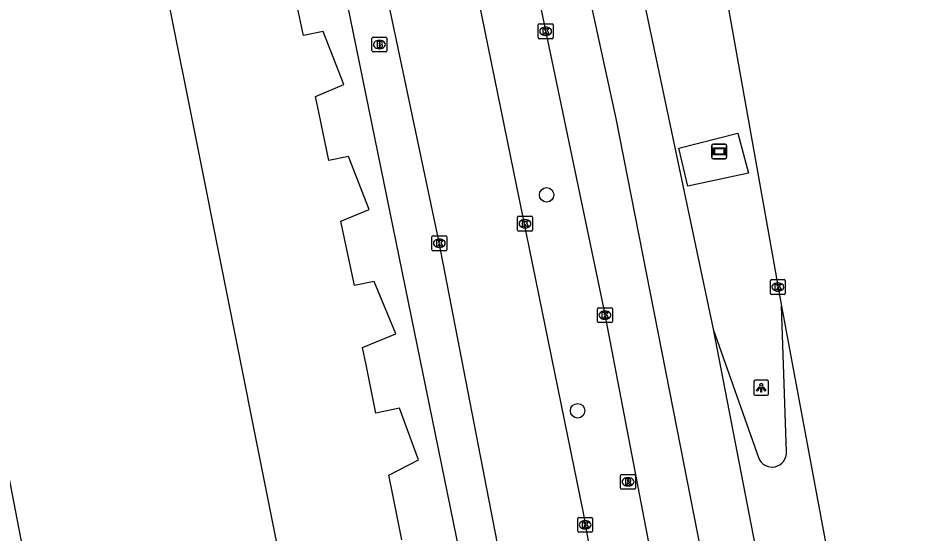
# Model space of a CAD drawing. Extents: x 162172 to 163187, y 382874 to 383684.
# Drawn here: x 163112.3 to 163172.3, y 383419.8 to 383454.6 of the extents above; entities that cross this region are included whole.
import ezdxf

# ---------------------------------------------------------------- set-up
doc = ezdxf.new("R2010")
doc.units = 0
for name, color, linetype in [('IMGEO_Berm_groen', 7, 'Continuous'), ('IMGEO_Berm_open', 7, 'Continuous'), ('IMGEO_Boom', 7, 'Continuous'), ('IMGEO_Brandkraan', 7, 'Continuous'), ('IMGEO_Kolk', 7, 'Continuous'), ('IMGEO_Lichtpunt', 7, 'Continuous'), ('IMGEO_Pand', 7, 'Continuous'), ('IMGEO_Reclamebord', 7, 'Continuous'), ('IMGEO_Rijbaan_lokaal_open', 7, 'Continuous'), ('IMGEO_Rijbaan_regionaal_gesloten', 7, 'Continuous'), ('IMGEO_Rioolput', 7, 'Continuous'), ('IMGEO_Voetpad_open', 7, 'Continuous')]:
    doc.layers.add(name, color=color, linetype=linetype)

msp = doc.modelspace()

# ---------------------------------------------------------------- linework, layer by layer
at = {"layer": 'IMGEO_Berm_groen'}
msp.add_lwpolyline([(163156.896, 383445.816), (163160.885, 383446.823), (163161.595, 383444.126), (163157.516, 383443.264), (163156.896, 383445.816)], dxfattribs=at)
at = {"layer": 'IMGEO_Berm_open'}
for points in [[(163164.166, 383425.339), (163163.811, 383435.168)], [(163159.218, 383433.611), (163162.264, 383424.944)]]:
    msp.add_lwpolyline(points, dxfattribs=at)
msp.add_arc((163163.185, 383425.284), 0.982, 200.23026, 3.23414, dxfattribs=at)
at = {"layer": 'IMGEO_Boom'}
for centre in [(163147.985, 383442.67), (163150.078, 383428.099)]:
    msp.add_circle(centre, 0.489, dxfattribs=at)
at = {"layer": 'IMGEO_Brandkraan'}
for p, q in [((163136.215, 383452.388), (163136.215, 383453.24)), ((163136.29, 383453.314), (163137.142, 383453.314)), ((163136.703, 383453.094), (163136.728, 383453.094)), ((163137.216, 383453.24), (163137.216, 383452.388)), ((163136.726, 383452.534), (163136.701, 383452.534)), ((163137.142, 383452.314), (163136.29, 383452.314))]:
    msp.add_line(p, q, dxfattribs=at)
for points in [[(163136.215, 383452.388), (163136.215, 383453.24)], [(163136.29, 383453.314), (163137.142, 383453.314)], [(163136.563, 383453.014), (163136.563, 383452.614), (163136.776, 383452.614)], [(163136.794, 383453.014), (163136.563, 383453.014)], [(163137.216, 383453.24), (163137.216, 383452.388)], [(163136.742, 383452.933), (163136.688, 383452.933), (163136.688, 383452.857)], [(163136.688, 383452.857), (163136.741, 383452.857)], [(163136.75, 383452.781), (163136.688, 383452.781), (163136.688, 383452.7)], [(163136.688, 383452.7), (163136.75, 383452.7)], [(163137.142, 383452.314), (163136.29, 383452.314)]]:
    msp.add_lwpolyline(points, dxfattribs=at)
for centre, radius, start, end in [((163136.292, 383453.238), 0.0765, 91.55205, 178.44795), ((163136.292, 383453.238), 0.0765, 91.55205, 178.44795), ((163136.798, 383452.869), 0.145, 59.4692, 91.53667), ((163137.14, 383453.238), 0.0765, 1.55205, 88.44795), ((163137.14, 383453.238), 0.0765, 1.55205, 88.44795), ((163136.743, 383452.895), 0.0379, 267.82845, 90.93552), ((163136.751, 383452.74), 0.0404, 269.87594, 90.50774), ((163136.782, 383452.865), 0.251, 268.66757, 293.53466), ((163136.823, 383452.916), 0.0922, 285.51372, 58.15012), ((163136.828, 383452.724), 0.105, 301.31148, 78.98903), ((163136.292, 383452.39), 0.0765, 181.55205, 268.44795), ((163136.292, 383452.39), 0.0765, 181.55205, 268.44795), ((163137.14, 383452.39), 0.0765, 271.55205, 358.44795), ((163137.14, 383452.39), 0.0765, 271.55205, 358.44795)]:
    msp.add_arc(centre, radius, start, end, dxfattribs=at)
for centre, major_axis, ratio, start_param, end_param in [((163136.702, 383452.814), (-0.387, 0.002), 0.722429, 4.712389, 7.853982), ((163136.727, 383452.814), (-0.39, 0.002), 0.717154, 1.570796, 4.712389)]:
    msp.add_ellipse(centre, major_axis=major_axis, ratio=ratio, start_param=start_param, end_param=end_param, dxfattribs=at)
at = {"layer": 'IMGEO_Kolk'}
for p, q in [((163147.5, 383454.208), (163148.352, 383454.208)), ((163147.425, 383453.282), (163147.425, 383454.134)), ((163147.913, 383453.988), (163147.938, 383453.988)), ((163148.426, 383454.134), (163148.426, 383453.282)), ((163148.352, 383453.208), (163147.5, 383453.208)), ((163147.936, 383453.428), (163147.911, 383453.428)), ((163146.03, 383440.298), (163146.03, 383441.15)), ((163146.105, 383441.224), (163146.957, 383441.224)), ((163146.518, 383441.004), (163146.543, 383441.004)), ((163147.031, 383441.15), (163147.031, 383440.298)), ((163146.541, 383440.444), (163146.516, 383440.444)), ((163140.256, 383438.977), (163140.256, 383439.829)), ((163140.331, 383439.903), (163141.183, 383439.903)), ((163141.257, 383439.829), (163141.257, 383438.977)), ((163146.957, 383440.224), (163146.105, 383440.224)), ((163140.744, 383439.683), (163140.769, 383439.683)), ((163141.183, 383438.903), (163140.331, 383438.903)), ((163140.767, 383439.123), (163140.742, 383439.123)), ((163163.077, 383436.024), (163163.077, 383436.876)), ((163163.152, 383436.95), (163164.004, 383436.95)), ((163164.078, 383436.876), (163164.078, 383436.024)), ((163163.565, 383436.73), (163163.59, 383436.73)), ((163164.004, 383435.95), (163163.152, 383435.95)), ((163163.588, 383436.17), (163163.563, 383436.17)), ((163151.493, 383435.051), (163152.345, 383435.051)), ((163151.418, 383434.125), (163151.418, 383434.977)), ((163151.906, 383434.831), (163151.931, 383434.831)), ((163152.419, 383434.977), (163152.419, 383434.125)), ((163152.345, 383434.051), (163151.493, 383434.051)), ((163151.929, 383434.271), (163151.904, 383434.271)), ((163150.082, 383419.979), (163150.082, 383420.831)), ((163150.157, 383420.905), (163151.009, 383420.905)), ((163150.57, 383420.685), (163150.595, 383420.685)), ((163151.083, 383420.831), (163151.083, 383419.979)), ((163150.593, 383420.125), (163150.568, 383420.125)), ((163151.009, 383419.905), (163150.157, 383419.905))]:
    msp.add_line(p, q, dxfattribs=at)
for points in [[(163147.5, 383454.208), (163148.352, 383454.208)], [(163147.425, 383453.282), (163147.425, 383454.134)], [(163147.746, 383453.908), (163147.869, 383453.908), (163147.869, 383453.757), (163147.999, 383453.908), (163148.163, 383453.908), (163148.017, 383453.757), (163148.17, 383453.508), (163148.018, 383453.508), (163147.933, 383453.672), (163147.869, 383453.605), (163147.869, 383453.508), (163147.746, 383453.508), (163147.746, 383453.908)], [(163148.426, 383454.134), (163148.426, 383453.282)], [(163148.352, 383453.208), (163147.5, 383453.208)], [(163146.03, 383440.298), (163146.03, 383441.15)], [(163146.105, 383441.224), (163146.957, 383441.224)], [(163147.031, 383441.15), (163147.031, 383440.298)], [(163146.351, 383440.924), (163146.474, 383440.924), (163146.474, 383440.773), (163146.604, 383440.924), (163146.768, 383440.924), (163146.622, 383440.773), (163146.775, 383440.524), (163146.623, 383440.524), (163146.538, 383440.688), (163146.474, 383440.621), (163146.474, 383440.524), (163146.351, 383440.524), (163146.351, 383440.924)], [(163140.256, 383438.977), (163140.256, 383439.829)], [(163140.331, 383439.903), (163141.183, 383439.903)], [(163141.257, 383439.829), (163141.257, 383438.977)], [(163146.957, 383440.224), (163146.105, 383440.224)], [(163140.577, 383439.603), (163140.7, 383439.603), (163140.7, 383439.452), (163140.83, 383439.603), (163140.994, 383439.603), (163140.848, 383439.452), (163141.001, 383439.203), (163140.849, 383439.203), (163140.764, 383439.367), (163140.7, 383439.3), (163140.7, 383439.203), (163140.577, 383439.203), (163140.577, 383439.603)], [(163141.183, 383438.903), (163140.331, 383438.903)], [(163163.077, 383436.024), (163163.077, 383436.876)], [(163163.152, 383436.95), (163164.004, 383436.95)], [(163164.078, 383436.876), (163164.078, 383436.024)], [(163163.398, 383436.65), (163163.521, 383436.65), (163163.521, 383436.499), (163163.651, 383436.65), (163163.815, 383436.65), (163163.669, 383436.499), (163163.822, 383436.25), (163163.67, 383436.25), (163163.585, 383436.414), (163163.521, 383436.347), (163163.521, 383436.25), (163163.398, 383436.25), (163163.398, 383436.65)], [(163164.004, 383435.95), (163163.152, 383435.95)], [(163151.493, 383435.051), (163152.345, 383435.051)], [(163151.418, 383434.125), (163151.418, 383434.977)], [(163151.739, 383434.751), (163151.862, 383434.751), (163151.862, 383434.6), (163151.992, 383434.751), (163152.156, 383434.751), (163152.01, 383434.6), (163152.163, 383434.351), (163152.011, 383434.351), (163151.926, 383434.515), (163151.862, 383434.448), (163151.862, 383434.351), (163151.739, 383434.351), (163151.739, 383434.751)], [(163152.419, 383434.977), (163152.419, 383434.125)], [(163152.345, 383434.051), (163151.493, 383434.051)], [(163150.082, 383419.979), (163150.082, 383420.831)], [(163150.157, 383420.905), (163151.009, 383420.905)], [(163151.083, 383420.831), (163151.083, 383419.979)], [(163150.403, 383420.605), (163150.526, 383420.605), (163150.526, 383420.454), (163150.656, 383420.605), (163150.82, 383420.605), (163150.674, 383420.454), (163150.827, 383420.205), (163150.675, 383420.205), (163150.59, 383420.369), (163150.526, 383420.302), (163150.526, 383420.205), (163150.403, 383420.205), (163150.403, 383420.605)], [(163151.009, 383419.905), (163150.157, 383419.905)]]:
    msp.add_lwpolyline(points, dxfattribs=at)
for centre, start, end in [((163147.502, 383454.132), 91.55205, 178.44795), ((163147.502, 383454.132), 91.55205, 178.44795), ((163148.35, 383454.132), 1.55205, 88.44795), ((163148.35, 383454.132), 1.55205, 88.44795), ((163147.502, 383453.284), 181.55205, 268.44795), ((163147.502, 383453.284), 181.55205, 268.44795), ((163148.35, 383453.284), 271.55205, 358.44795), ((163148.35, 383453.284), 271.55205, 358.44795), ((163146.107, 383441.148), 91.55205, 178.44795), ((163146.107, 383441.148), 91.55205, 178.44795), ((163146.955, 383441.148), 1.55205, 88.44795), ((163146.955, 383441.148), 1.55205, 88.44795), ((163140.333, 383439.827), 91.55205, 178.44795), ((163140.333, 383439.827), 91.55205, 178.44795), ((163141.181, 383439.827), 1.55205, 88.44795), ((163141.181, 383439.827), 1.55205, 88.44795), ((163146.107, 383440.3), 181.55205, 268.44795), ((163146.107, 383440.3), 181.55205, 268.44795), ((163146.955, 383440.3), 271.55205, 358.44795), ((163146.955, 383440.3), 271.55205, 358.44795), ((163140.333, 383438.979), 181.55205, 268.44795), ((163140.333, 383438.979), 181.55205, 268.44795), ((163141.181, 383438.979), 271.55205, 358.44795), ((163141.181, 383438.979), 271.55205, 358.44795), ((163163.154, 383436.874), 91.55205, 178.44795), ((163163.154, 383436.874), 91.55205, 178.44795), ((163164.002, 383436.874), 1.55205, 88.44795), ((163164.002, 383436.874), 1.55205, 88.44795), ((163163.154, 383436.026), 181.55205, 268.44795), ((163163.154, 383436.026), 181.55205, 268.44795), ((163164.002, 383436.026), 271.55205, 358.44795), ((163164.002, 383436.026), 271.55205, 358.44795), ((163151.495, 383434.975), 91.55205, 178.44795), ((163151.495, 383434.975), 91.55205, 178.44795), ((163152.343, 383434.975), 1.55205, 88.44795), ((163152.343, 383434.975), 1.55205, 88.44795), ((163151.495, 383434.127), 181.55205, 268.44795), ((163151.495, 383434.127), 181.55205, 268.44795), ((163152.343, 383434.127), 271.55205, 358.44795), ((163152.343, 383434.127), 271.55205, 358.44795), ((163150.159, 383420.829), 91.55205, 178.44795), ((163150.159, 383420.829), 91.55205, 178.44795), ((163151.007, 383420.829), 1.55205, 88.44795), ((163151.007, 383420.829), 1.55205, 88.44795), ((163150.159, 383419.981), 181.55205, 268.44795), ((163150.159, 383419.981), 181.55205, 268.44795), ((163151.007, 383419.981), 271.55205, 358.44795), ((163151.007, 383419.981), 271.55205, 358.44795)]:
    msp.add_arc(centre, 0.0765, start, end, dxfattribs=at)
for centre, major_axis, ratio, start_param, end_param in [((163147.912, 383453.708), (-0.387, 0.002), 0.722429, 4.712389, 7.853982), ((163147.937, 383453.708), (-0.39, 0.002), 0.717154, 1.570796, 4.712389), ((163146.517, 383440.724), (-0.387, 0.002), 0.722429, 4.712389, 7.853982), ((163146.542, 383440.724), (-0.39, 0.002), 0.717154, 1.570796, 4.712389), ((163140.743, 383439.403), (-0.387, 0.002), 0.722429, 4.712389, 7.853982), ((163140.768, 383439.403), (-0.39, 0.002), 0.717154, 1.570796, 4.712389), ((163163.564, 383436.45), (-0.387, 0.002), 0.722429, 4.712389, 7.853982), ((163163.589, 383436.45), (-0.39, 0.002), 0.717154, 1.570796, 4.712389), ((163151.905, 383434.551), (-0.387, 0.002), 0.722429, 4.712389, 7.853982), ((163151.93, 383434.551), (-0.39, 0.002), 0.717154, 1.570796, 4.712389), ((163150.569, 383420.405), (-0.387, 0.002), 0.722429, 4.712389, 7.853982), ((163150.594, 383420.405), (-0.39, 0.002), 0.717154, 1.570796, 4.712389)]:
    msp.add_ellipse(centre, major_axis=major_axis, ratio=ratio, start_param=start_param, end_param=end_param, dxfattribs=at)
at = {"layer": 'IMGEO_Lichtpunt'}
for p, q in [((163161.954, 383430.059), (163161.954, 383429.252)), ((163161.954, 383430.059), (163161.954, 383429.252)), ((163162.856, 383430.154), (163162.048, 383430.154)), ((163162.856, 383430.154), (163162.048, 383430.154)), ((163162.95, 383429.252), (163162.95, 383430.059)), ((163162.95, 383429.252), (163162.95, 383430.059)), ((163162.048, 383429.158), (163162.856, 383429.158)), ((163162.048, 383429.158), (163162.856, 383429.158))]:
    msp.add_line(p, q, dxfattribs=at)
for points in [[(163162.328, 383429.723), (163162.367, 383429.695), (163162.179, 383429.433), (163162.141, 383429.46), (163162.328, 383429.723)], [(163162.43, 383429.675), (163162.477, 383429.675), (163162.477, 383429.353), (163162.43, 383429.353), (163162.43, 383429.675)], [(163162.54, 383429.695), (163162.578, 383429.722), (163162.765, 383429.46), (163162.726, 383429.432), (163162.54, 383429.695)]]:
    msp.add_lwpolyline(points, dxfattribs=at)
msp.add_circle((163162.453, 383429.857), 0.0994, dxfattribs=at)
for centre, start, end in [((163162.048, 383430.059), 90, 180), ((163162.048, 383430.059), 90, 180), ((163162.856, 383430.059), 0, 90), ((163162.856, 383430.059), 0, 90), ((163162.048, 383429.252), 180, 270), ((163162.048, 383429.252), 180, 270), ((163162.856, 383429.252), 270, 0), ((163162.856, 383429.252), 270, 360)]:
    msp.add_arc(centre, 0.0946, start, end, dxfattribs=at)
at = {"layer": 'IMGEO_Pand'}
for points in [[(163126.842, 383464.181), (163121.939, 383463.203), (163118.799, 383462.577), (163119.395, 383459.591), (163121.623, 383460.035), (163123.972, 383448.26), (163131.706, 383409.501), (163129.636, 383409.088), (163130.222, 383405.757), (163132.288, 383406.074), (163137.491, 383372.083), (163135.505, 383371.779), (163135.926, 383368.576), (163137.878, 383368.769), (163142.933, 383317.504), (163141.032, 383317.317), (163141.335, 383314.243)], [(163138.223, 383419.399), (163137.597, 383422.536), (163137.356, 383423.742), (163139.339, 383424.784), (163138.078, 383428.27), (163136.467, 383427.948), (163135.821, 383431.188), (163135.586, 383432.364), (163137.824, 383433.288), (163136.361, 383436.833), (163135.029, 383436.56), (163134.362, 383439.716), (163134.104, 383440.887), (163136.026, 383441.682), (163134.641, 383445.268), (163133.316, 383444.985), (163132.648, 383448.14), (163132.4, 383449.314), (163134.322, 383450.109), (163132.928, 383453.69), (163131.592, 383453.416), (163130.914, 383456.593)]]:
    msp.add_lwpolyline(points, dxfattribs=at)
at = {"layer": 'IMGEO_Reclamebord'}
for p, q in [((163159.128, 383445.201), (163159.128, 383446.001)), ((163159.128, 383446.001), (163159.128, 383445.201)), ((163159.228, 383446.101), (163160.018, 383446.101)), ((163160.018, 383446.101), (163159.228, 383446.101)), ((163160.118, 383446.001), (163160.118, 383445.201)), ((163160.118, 383445.201), (163160.118, 383446.001)), ((163160.018, 383445.101), (163159.228, 383445.101)), ((163159.228, 383445.101), (163160.018, 383445.101))]:
    msp.add_line(p, q, dxfattribs=at)
for points in [[(163159.229, 383445.833), (163160.017, 383445.833), (163160.017, 383445.369), (163159.229, 383445.369), (163159.229, 383445.833)], [(163159.294, 383445.768), (163159.294, 383445.434), (163159.952, 383445.434), (163159.952, 383445.768), (163159.294, 383445.768)]]:
    msp.add_lwpolyline(points, dxfattribs=at)
for centre, start, end in [((163159.228, 383446.001), 90, 180), ((163159.228, 383446.001), 90, 180), ((163160.018, 383446.001), 0, 90), ((163160.018, 383446.001), 360, 90), ((163159.228, 383445.201), 180, 270), ((163159.228, 383445.201), 180, 270), ((163160.018, 383445.201), 270, 0), ((163160.018, 383445.201), 270, 0)]:
    msp.add_arc(centre, 0.1, start, end, dxfattribs=at)
at = {"layer": 'IMGEO_Rijbaan_lokaal_open'}
for points in [[(163135.801, 383489.318), (163137.519, 383481.777), (163142.959, 383457.9), (163150.44, 383421.213), (163154.448, 383398.575), (163156.253, 383387.149), (163158.806, 383368.966), (163159.939, 383357.503)], [(163145.155, 383416.659), (163144.805, 383418.454), (163140.727, 383439.56), (163134.819, 383467.629), (163131.159, 383482.755)]]:
    msp.add_lwpolyline(points, dxfattribs=at)
at = {"layer": 'IMGEO_Rijbaan_regionaal_gesloten'}
for points in [[(163172.296, 383297.079), (163172.136, 383299.035), (163168.404, 383346.811), (163165.082, 383379.772), (163160.049, 383410.249), (163156.544, 383428.142), (163152.68, 383447.832), (163144.681, 383484.603), (163141.356, 383499.978), (163127.1, 383564.262), (163119.314, 383600.72), (163118.747, 383603.254)], [(163122.955, 383599.339), (163123.475, 383596.881), (163145.008, 383500), (163151.898, 383468.351), (163159.218, 383433.611)], [(163121.579, 383572.811), (163124.479, 383559.488), (163137.836, 383500), (163147.626, 383455.153), (163151.846, 383434.942), (163155.592, 383415.345), (163155.961, 383413.112), (163158.744, 383397.006)], [(163160.204, 383455.481), (163163.811, 383435.168)], [(163163.811, 383435.168), (163167.555, 383415.107), (163171.269, 383392.283)], [(163159.218, 383433.611), (163162.037, 383418.97), (163164.948, 383402.576), (163166.887, 383390.464)]]:
    msp.add_lwpolyline(points, dxfattribs=at)
at = {"layer": 'IMGEO_Rioolput'}
for p, q in [((163152.976, 383422.878), (163152.976, 383423.73)), ((163153.051, 383423.804), (163153.903, 383423.804)), ((163153.977, 383423.73), (163153.977, 383422.878)), ((163153.487, 383423.024), (163153.462, 383423.024)), ((163153.464, 383423.584), (163153.489, 383423.584)), ((163153.903, 383422.804), (163153.051, 383422.804))]:
    msp.add_line(p, q, dxfattribs=at)
for points in [[(163152.976, 383422.878), (163152.976, 383423.73)], [(163153.051, 383423.804), (163153.903, 383423.804)], [(163153.977, 383423.73), (163153.977, 383422.878)], [(163153.565, 383423.502), (163153.313, 383423.504), (163153.313, 383423.104)], [(163153.313, 383423.104), (163153.437, 383423.104), (163153.437, 383423.266), (163153.448, 383423.266)], [(163153.491, 383423.423), (163153.437, 383423.423), (163153.437, 383423.342)], [(163153.437, 383423.342), (163153.489, 383423.342)], [(163153.495, 383423.237), (163153.566, 383423.104), (163153.706, 383423.104), (163153.641, 383423.23)], [(163153.903, 383422.804), (163153.051, 383422.804)]]:
    msp.add_lwpolyline(points, dxfattribs=at)
for centre, radius, start, end in [((163153.053, 383423.728), 0.0765, 91.55205, 178.44795), ((163153.053, 383423.728), 0.0765, 91.55205, 178.44795), ((163153.901, 383423.728), 0.0765, 1.55205, 88.44795), ((163153.901, 383423.728), 0.0765, 1.55205, 88.44795), ((163153.447, 383423.213), 0.0533, 26.02933, 88.69889), ((163153.473, 383423.531), 0.19, 274.7715, 282.96867), ((163153.497, 383423.327), 0.0964, 77.00612, 93.18647), ((163153.511, 383423.384), 0.0378, 276.66336, 79.67722), ((163153.564, 383423.392), 0.109, 350.36119, 89.41601), ((163153.562, 383423.392), 0.112, 277.58423, 350.98172), ((163153.546, 383423.177), 0.108, 29.51342, 73.79051), ((163153.053, 383422.88), 0.0765, 181.55205, 268.44795), ((163153.053, 383422.88), 0.0765, 181.55205, 268.44795), ((163153.901, 383422.88), 0.0765, 271.55205, 358.44795), ((163153.901, 383422.88), 0.0765, 271.55205, 358.44795)]:
    msp.add_arc(centre, radius, start, end, dxfattribs=at)
for centre, major_axis, ratio, start_param, end_param in [((163153.463, 383423.304), (-0.387, 0.002), 0.722429, 4.712389, 7.853982), ((163153.488, 383423.304), (-0.39, 0.002), 0.717154, 1.570796, 4.712389)]:
    msp.add_ellipse(centre, major_axis=major_axis, ratio=ratio, start_param=start_param, end_param=end_param, dxfattribs=at)
at = {"layer": 'IMGEO_Voetpad_open'}
for points in [[(163133.133, 383462.523), (163142.924, 383414.534), (163143.627, 383410.921), (163143.705, 383410.459)], [(163125.442, 383316.1), (163132.288, 383317.386), (163115.643, 383403.419), (163109.562, 383434.934), (163095.685, 383432.258), (163091.826, 383431.512)]]:
    msp.add_lwpolyline(points, dxfattribs=at)

doc.saveas('drawing.dxf')
